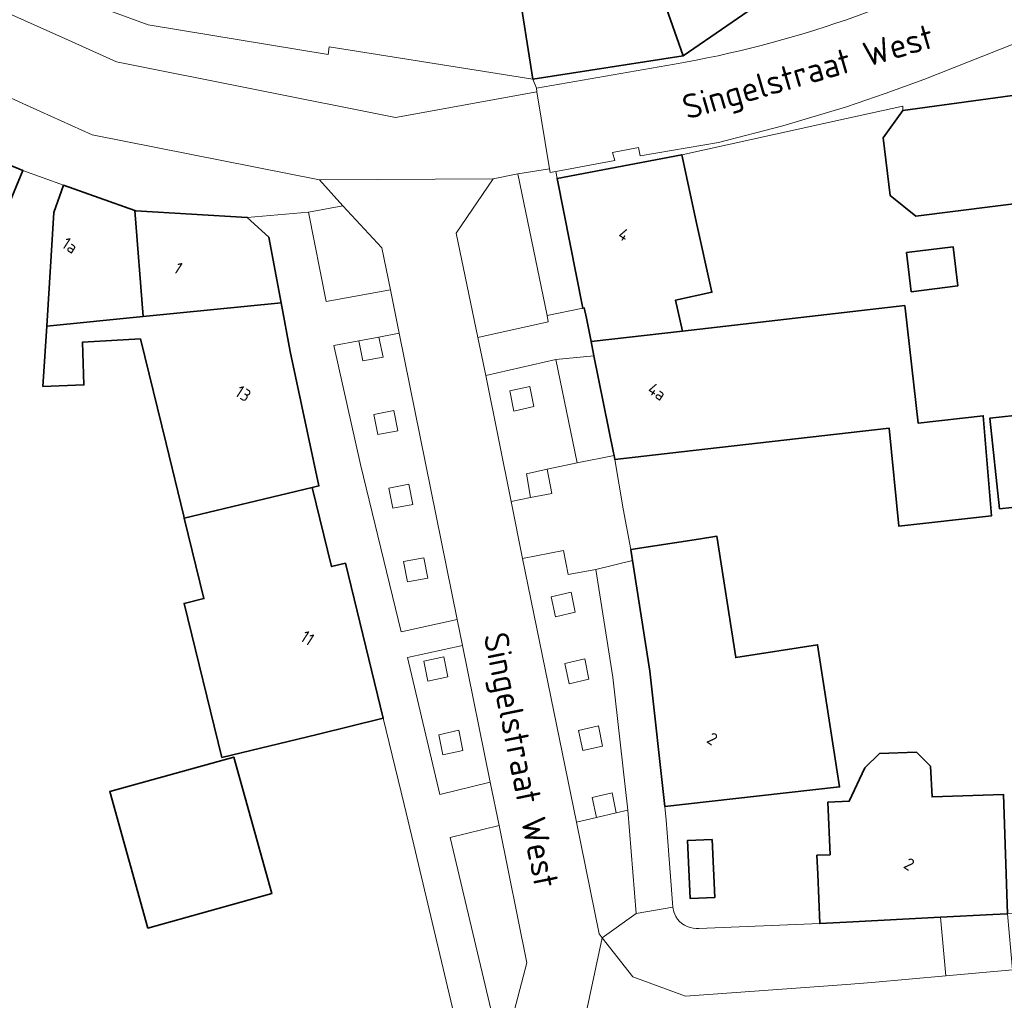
# Model space of a CAD drawing. Extents: x 184422 to 188298, y 343471 to 350189.
# Tile 412 of 513: x 186939 to 187012, y 349157 to 349228. Entities that reach past the tile are written whole.
import ezdxf
from ezdxf.enums import TextEntityAlignment as Align

# ---------------------------------------------------------------- set-up
doc = ezdxf.new("R2010")
doc.units = 0
for name, color, linetype, lineweight in [('B-WA-GR-BEPLANTING_CULTUUR_BODEMBEDEKKER-GV', 252, 'Continuous', 18), ('B-WA-GR-BEPLANTING_CULTUUR_HEESTERS-GV', 252, 'Continuous', 18), ('B-WA-OG-TERREIN_ERF-GV', 252, 'Continuous', 18), ('B-WA-OG-TOPOGRAFIE-T18', 252, 'Continuous', 18), ('B-WA-VH-VERHARDING_OPEN-GV', 252, 'Continuous', 18), ('B-WA-VH-VERHARDING_SIERBESTRATING-GV', 252, 'Continuous', 18), ('B-WA-VH-VERHARDING_STRAATBAKSTEEN-GV', 252, 'Continuous', 18), ('B-WE-OG-BEBOUWING-GV', 250, 'Continuous', 35), ('B-WE-OG-BEBOUWING-T18', 10, 'Continuous', 18)]:
    doc.layers.add(name, color=color, linetype=linetype, lineweight=lineweight)
doc.styles.add('NLCS-ISO-M1000-T18', font='NLCS-ISO.ttf', dxfattribs={"height": 1.8})
doc.styles.add('NLCS-ISO-M500-T18', font='NLCS-ISO.ttf', dxfattribs={"height": 0.9})

msp = doc.modelspace()

# ---------------------------------------------------------------- linework, layer by layer
at = {"layer": 'B-WA-GR-BEPLANTING_CULTUUR_BODEMBEDEKKER-GV', "flags": 128}
msp.add_lwpolyline([(186980.232, 349169.56), (186981.894, 349161.38), (186982.117, 349161.089), (186984.598, 349162.882), (186983.989, 349170.433), (186983.155, 349170.239), (186981.694, 349169.9)], close=True, dxfattribs=at)
msp.add_lwpolyline([(186980.232, 349169.56), (186981.894, 349161.38), (186982.117, 349161.089), (186984.598, 349162.882), (186983.989, 349170.433), (186983.155, 349170.239), (186981.694, 349169.9)], close=True, dxfattribs=at)
msp.add_lwpolyline([(186980.232, 349169.56), (186981.894, 349161.38), (186982.117, 349161.089), (186984.598, 349162.882), (186983.989, 349170.433), (186983.155, 349170.239), (186981.694, 349169.9)], close=True, dxfattribs=at)
at = {"layer": 'B-WA-GR-BEPLANTING_CULTUUR_HEESTERS-GV', "flags": 128}
for points in [[(186974.137, 349216.667), (186971.433, 349212.697), (186973.009, 349205.043), (186978.172, 349206.202), (186978.08, 349206.651), (186975.946, 349217.031)], [(186974.137, 349216.667), (186971.433, 349212.697), (186973.009, 349205.043), (186978.172, 349206.202), (186978.08, 349206.651), (186975.946, 349217.031)], [(186974.137, 349216.667), (186971.433, 349212.697), (186973.009, 349205.043), (186978.172, 349206.202), (186978.08, 349206.651), (186975.946, 349217.031)], [(186966.62, 349208.541), (186965.984, 349211.609), (186963.116, 349214.692), (186960.619, 349214.216), (186961.909, 349207.696)], [(186966.62, 349208.541), (186965.984, 349211.609), (186963.116, 349214.692), (186960.619, 349214.216), (186961.909, 349207.696)], [(186966.62, 349208.541), (186965.984, 349211.609), (186963.116, 349214.692), (186960.619, 349214.216), (186961.909, 349207.696)], [(186965.756, 349205.082), (186964.302, 349204.813), (186964.596, 349203.342), (186966.072, 349203.615)], [(186965.756, 349205.082), (186964.302, 349204.813), (186964.596, 349203.342), (186966.072, 349203.615)], [(186965.756, 349205.082), (186964.302, 349204.813), (186964.596, 349203.342), (186966.072, 349203.615)], [(186975.348, 349201.136), (186975.646, 349199.666), (186977.108, 349200.001), (186976.811, 349201.472)], [(186975.348, 349201.136), (186975.646, 349199.666), (186977.108, 349200.001), (186976.811, 349201.472)], [(186975.348, 349201.136), (186975.646, 349199.666), (186977.108, 349200.001), (186976.811, 349201.472)], [(186965.39, 349199.421), (186965.688, 349197.95), (186967.163, 349198.223), (186966.865, 349199.694)], [(186965.39, 349199.421), (186965.688, 349197.95), (186967.163, 349198.223), (186966.865, 349199.694)], [(186965.39, 349199.421), (186965.688, 349197.95), (186967.163, 349198.223), (186966.865, 349199.694)], [(186976.881, 349193.324), (186978.43, 349193.627), (186978.102, 349195.411), (186976.575, 349195.073)], [(186976.881, 349193.324), (186978.43, 349193.627), (186978.102, 349195.411), (186976.575, 349195.073)], [(186976.881, 349193.324), (186978.43, 349193.627), (186978.102, 349195.411), (186976.575, 349195.073)], [(186966.482, 349194.029), (186966.779, 349192.559), (186968.255, 349192.832), (186967.957, 349194.302)], [(186966.482, 349194.029), (186966.779, 349192.559), (186968.255, 349192.832), (186967.957, 349194.302)], [(186966.482, 349194.029), (186966.779, 349192.559), (186968.255, 349192.832), (186967.957, 349194.302)], [(186967.573, 349188.638), (186967.871, 349187.167), (186969.346, 349187.44), (186969.049, 349188.911)], [(186967.573, 349188.638), (186967.871, 349187.167), (186969.346, 349187.44), (186969.049, 349188.911)], [(186967.573, 349188.638), (186967.871, 349187.167), (186969.346, 349187.44), (186969.049, 349188.911)], [(186978.388, 349186.072), (186978.689, 349184.602), (186980.15, 349184.941), (186979.85, 349186.411)], [(186978.388, 349186.072), (186978.689, 349184.602), (186980.15, 349184.941), (186979.85, 349186.411)], [(186978.388, 349186.072), (186978.689, 349184.602), (186980.15, 349184.941), (186979.85, 349186.411)], [(186969.047, 349181.356), (186969.348, 349179.886), (186970.813, 349180.207), (186970.513, 349181.677)], [(186969.047, 349181.356), (186969.348, 349179.886), (186970.813, 349180.207), (186970.513, 349181.677)], [(186969.047, 349181.356), (186969.348, 349179.886), (186970.813, 349180.207), (186970.513, 349181.677)], [(186979.39, 349181.171), (186979.69, 349179.701), (186981.152, 349180.041), (186980.851, 349181.511)], [(186979.39, 349181.171), (186979.69, 349179.701), (186981.152, 349180.041), (186980.851, 349181.511)], [(186979.39, 349181.171), (186979.69, 349179.701), (186981.152, 349180.041), (186980.851, 349181.511)], [(186970.15, 349175.967), (186970.45, 349174.497), (186971.916, 349174.818), (186971.615, 349176.288)], [(186970.15, 349175.967), (186970.45, 349174.497), (186971.916, 349174.818), (186971.615, 349176.288)], [(186970.15, 349175.967), (186970.45, 349174.497), (186971.916, 349174.818), (186971.615, 349176.288)], [(186980.391, 349176.271), (186980.692, 349174.8), (186982.154, 349175.14), (186981.853, 349176.61)], [(186980.391, 349176.271), (186980.692, 349174.8), (186982.154, 349175.14), (186981.853, 349176.61)], [(186980.391, 349176.271), (186980.692, 349174.8), (186982.154, 349175.14), (186981.853, 349176.61)], [(186983.155, 349170.239), (186982.855, 349171.71), (186981.393, 349171.37), (186981.694, 349169.9)], [(186983.155, 349170.239), (186982.855, 349171.71), (186981.393, 349171.37), (186981.694, 349169.9)], [(186983.155, 349170.239), (186982.855, 349171.71), (186981.393, 349171.37), (186981.694, 349169.9)], [(186975.168, 349153.762), (186976.608, 349159.266), (186974.571, 349169.31), (186970.993, 349168.43), (186974.426, 349153.907)], [(186975.168, 349153.762), (186976.608, 349159.266), (186974.571, 349169.31), (186970.993, 349168.43), (186974.426, 349153.907)], [(186975.168, 349153.762), (186976.608, 349159.266), (186974.571, 349169.31), (186970.993, 349168.43), (186974.426, 349153.907)]]:
    msp.add_lwpolyline(points, close=True, dxfattribs=at)
at = {"layer": 'B-WA-OG-TERREIN_ERF-GV', "flags": 128}
for points in [[(186946.071, 349228.977), (186948.876, 349227.933), (186962.051, 349225.781), (186962.12, 349226.343), (186977.044, 349223.975), (186975.942, 349230.966)], [(186946.071, 349228.977), (186948.876, 349227.933), (186962.051, 349225.781), (186962.12, 349226.343), (186977.044, 349223.975), (186975.942, 349230.966)], [(186946.071, 349228.977), (186948.876, 349227.933), (186962.051, 349225.781), (186962.12, 349226.343), (186977.044, 349223.975), (186975.942, 349230.966)], [(187004.145, 349221.681), (187004.138, 349221.986), (187000, 349221.077), (186987.942, 349218.43), (186989.014, 349213.546), (186990.151, 349208.368), (186987.499, 349207.784), (186987.997, 349205.517), (187004.28, 349207.386), (187004.303, 349207.187), (187005.269, 349198.775), (187010.026, 349199.321), (187010.643, 349191.997), (187003.834, 349191.247), (187003.131, 349198.413), (186988.772, 349196.765), (186983.04, 349196.108), (186983.659, 349192.516), (186984.226, 349189.525), (186989.166, 349190.294), (186990.514, 349190.504), (186991.897, 349181.62), (186997.889, 349182.553), (186999.51, 349172.139), (186991.68, 349171.271), (186986.71, 349170.72), (186986.804, 349169.705), (186986.88, 349168.788), (186987.289, 349163.349), (186987.365, 349162.991), (186987.515, 349162.657)], [(187004.145, 349221.681), (187004.138, 349221.986), (187000, 349221.077), (186987.942, 349218.43), (186989.014, 349213.546), (186990.151, 349208.368), (186987.499, 349207.784), (186987.997, 349205.517), (187004.28, 349207.386), (187004.303, 349207.187), (187005.269, 349198.775), (187010.026, 349199.321), (187010.643, 349191.997), (187003.834, 349191.247), (187003.131, 349198.413), (186988.772, 349196.765), (186983.04, 349196.108), (186983.659, 349192.516), (186984.226, 349189.525), (186989.166, 349190.294), (186990.514, 349190.504), (186991.897, 349181.62), (186997.889, 349182.553), (186999.51, 349172.139), (186991.68, 349171.271), (186986.71, 349170.72), (186986.804, 349169.705), (186986.88, 349168.788), (186987.289, 349163.349), (186987.365, 349162.991), (186987.515, 349162.657)], [(187004.145, 349221.681), (187004.138, 349221.986), (187000, 349221.077), (186987.942, 349218.43), (186989.014, 349213.546), (186990.151, 349208.368), (186987.499, 349207.784), (186987.997, 349205.517), (187004.28, 349207.386), (187004.303, 349207.187), (187005.269, 349198.775), (187010.026, 349199.321), (187010.643, 349191.997), (187003.834, 349191.247), (187003.131, 349198.413), (186988.772, 349196.765), (186983.04, 349196.108), (186983.659, 349192.516), (186984.226, 349189.525), (186989.166, 349190.294), (186990.514, 349190.504), (186991.897, 349181.62), (186997.889, 349182.553), (186999.51, 349172.139), (186991.68, 349171.271), (186986.71, 349170.72), (186986.804, 349169.705), (186986.88, 349168.788), (186987.289, 349163.349), (186987.365, 349162.991), (186987.515, 349162.657)], [(187061.783, 349198.676), (187049.287, 349198.358), (187049.156, 349198.355), (187041.276, 349198.158), (187039.878, 349198.122), (187039.862, 349198.755), (187037.255, 349198.689), (187037.055, 349206.547), (187038.914, 349206.594), (187038.769, 349210.082), (187036.256, 349210.06), (187032.194, 349209.374), (187033.11, 349202.707), (187023.435, 349201.486), (187022.771, 349205.884), (187017.587, 349205.23), (187016.961, 349210.191), (187018.528, 349210.389), (187016.715, 349215.405), (187005.091, 349213.933), (187003.218, 349215.451), (187002.686, 349219.659), (187004.145, 349221.681)], [(187061.783, 349198.676), (187049.287, 349198.358), (187049.156, 349198.355), (187041.276, 349198.158), (187039.878, 349198.122), (187039.862, 349198.755), (187037.255, 349198.689), (187037.055, 349206.547), (187038.914, 349206.594), (187038.769, 349210.082), (187036.256, 349210.06), (187032.194, 349209.374), (187033.11, 349202.707), (187023.435, 349201.486), (187022.771, 349205.884), (187017.587, 349205.23), (187016.961, 349210.191), (187018.528, 349210.389), (187016.715, 349215.405), (187005.091, 349213.933), (187003.218, 349215.451), (187002.686, 349219.659), (187004.145, 349221.681)], [(187061.783, 349198.676), (187049.287, 349198.358), (187049.156, 349198.355), (187041.276, 349198.158), (187039.878, 349198.122), (187039.862, 349198.755), (187037.255, 349198.689), (187037.055, 349206.547), (187038.914, 349206.594), (187038.769, 349210.082), (187036.256, 349210.06), (187032.194, 349209.374), (187033.11, 349202.707), (187023.435, 349201.486), (187022.771, 349205.884), (187017.587, 349205.23), (187016.961, 349210.191), (187018.528, 349210.389), (187016.715, 349215.405), (187005.091, 349213.933), (187003.218, 349215.451), (187002.686, 349219.659), (187004.145, 349221.681)], [(186971.821, 349153.177), (186968.319, 349167.905), (186967.61, 349170.855), (186966.091, 349177.178), (186961.234, 349175.992), (186954.257, 349174.288), (186951.5, 349185.576), (186952.953, 349185.931), (186951.515, 349191.819), (186951.477, 349191.974), (186950.177, 349197.293), (186948.306, 349204.952), (186944.048, 349204.703), (186944.166, 349201.581), (186941.159, 349201.467), (186941.438, 349205.871), (186941.967, 349214.214), (186942.666, 349216.198), (186939.678, 349217.284), (186937.769, 349212.663)], [(186971.821, 349153.177), (186968.319, 349167.905), (186967.61, 349170.855), (186966.091, 349177.178), (186961.234, 349175.992), (186954.257, 349174.288), (186951.5, 349185.576), (186952.953, 349185.931), (186951.515, 349191.819), (186951.477, 349191.974), (186950.177, 349197.293), (186948.306, 349204.952), (186944.048, 349204.703), (186944.166, 349201.581), (186941.159, 349201.467), (186941.438, 349205.871), (186941.967, 349214.214), (186942.666, 349216.198), (186939.678, 349217.284), (186937.769, 349212.663)], [(186971.821, 349153.177), (186968.319, 349167.905), (186967.61, 349170.855), (186966.091, 349177.178), (186961.234, 349175.992), (186954.257, 349174.288), (186951.5, 349185.576), (186952.953, 349185.931), (186951.515, 349191.819), (186951.477, 349191.974), (186950.177, 349197.293), (186948.306, 349204.952), (186944.048, 349204.703), (186944.166, 349201.581), (186941.159, 349201.467), (186941.438, 349205.871), (186941.967, 349214.214), (186942.666, 349216.198), (186939.678, 349217.284), (186937.769, 349212.663)], [(186989.006, 349161.78), (186989.188, 349161.786), (186998.051, 349162.143), (186997.906, 349165.759), (186997.85, 349167.139), (186998.811, 349167.178), (186998.656, 349171.034), (187000.213, 349171.097), (187001.347, 349173.553), (187002.42, 349174.581), (187005.127, 349174.697), (187006.156, 349173.655), (187006.284, 349171.415), (187011.501, 349171.594), (187011.795, 349162.84), (187057.127, 349164.611)], [(186989.006, 349161.78), (186989.188, 349161.786), (186998.051, 349162.143), (186997.906, 349165.759), (186997.85, 349167.139), (186998.811, 349167.178), (186998.656, 349171.034), (187000.213, 349171.097), (187001.347, 349173.553), (187002.42, 349174.581), (187005.127, 349174.697), (187006.156, 349173.655), (187006.284, 349171.415), (187011.501, 349171.594), (187011.795, 349162.84), (187057.127, 349164.611)], [(186989.006, 349161.78), (186989.188, 349161.786), (186998.051, 349162.143), (186997.906, 349165.759), (186997.85, 349167.139), (186998.811, 349167.178), (186998.656, 349171.034), (187000.213, 349171.097), (187001.347, 349173.553), (187002.42, 349174.581), (187005.127, 349174.697), (187006.156, 349173.655), (187006.284, 349171.415), (187011.501, 349171.594), (187011.795, 349162.84), (187057.127, 349164.611)]]:
    msp.add_lwpolyline(points, dxfattribs=at)
msp.add_lwpolyline([(186948.835, 349161.807), (186946.056, 349171.805), (186955.135, 349174.329), (186957.914, 349164.331)], close=True, dxfattribs=at)
msp.add_lwpolyline([(186948.835, 349161.807), (186946.056, 349171.805), (186955.135, 349174.329), (186957.914, 349164.331)], close=True, dxfattribs=at)
msp.add_lwpolyline([(186948.835, 349161.807), (186946.056, 349171.805), (186955.135, 349174.329), (186957.914, 349164.331)], close=True, dxfattribs=at)
at = {"layer": 'B-WA-OG-TERREIN_ERF-GV'}
msp.add_lwpolyline([(186987.515, 349162.657, 0.263534), (186989.006, 349161.78)], format="xyb", dxfattribs=at)
msp.add_lwpolyline([(186987.515, 349162.657, 0.263534), (186989.006, 349161.78)], format="xyb", dxfattribs=at)
msp.add_lwpolyline([(186987.515, 349162.657, 0.263534), (186989.006, 349161.78)], format="xyb", dxfattribs=at)
at = {"layer": 'B-WA-VH-VERHARDING_OPEN-GV', "flags": 128}
for points in [[(186976.284, 349188.877), (186980.232, 349169.56), (186981.694, 349169.9), (186981.393, 349171.37), (186982.855, 349171.71), (186983.155, 349170.239), (186983.989, 349170.433), (186982.887, 349180.176), (186981.653, 349188.064), (186979.618, 349187.705), (186979.294, 349189.451)], [(186976.284, 349188.877), (186980.232, 349169.56), (186981.694, 349169.9), (186981.393, 349171.37), (186982.855, 349171.71), (186983.155, 349170.239), (186983.989, 349170.433), (186982.887, 349180.176), (186981.653, 349188.064), (186979.618, 349187.705), (186979.294, 349189.451)], [(186976.284, 349188.877), (186980.232, 349169.56), (186981.694, 349169.9), (186981.393, 349171.37), (186982.855, 349171.71), (186983.155, 349170.239), (186983.989, 349170.433), (186982.887, 349180.176), (186981.653, 349188.064), (186979.618, 349187.705), (186979.294, 349189.451)], [(186978.388, 349186.072), (186979.85, 349186.411), (186980.15, 349184.941), (186978.689, 349184.602)], [(186978.388, 349186.072), (186979.85, 349186.411), (186980.15, 349184.941), (186978.689, 349184.602)], [(186978.388, 349186.072), (186979.85, 349186.411), (186980.15, 349184.941), (186978.689, 349184.602)], [(186973.921, 349172.499), (186971.878, 349182.488), (186967.865, 349181.609), (186970.228, 349171.596)], [(186973.921, 349172.499), (186971.878, 349182.488), (186967.865, 349181.609), (186970.228, 349171.596)], [(186973.921, 349172.499), (186971.878, 349182.488), (186967.865, 349181.609), (186970.228, 349171.596)], [(186969.047, 349181.356), (186970.513, 349181.677), (186970.813, 349180.207), (186969.348, 349179.886)], [(186969.047, 349181.356), (186970.513, 349181.677), (186970.813, 349180.207), (186969.348, 349179.886)], [(186969.047, 349181.356), (186970.513, 349181.677), (186970.813, 349180.207), (186969.348, 349179.886)], [(186979.39, 349181.171), (186980.851, 349181.511), (186981.152, 349180.041), (186979.69, 349179.701)], [(186979.39, 349181.171), (186980.851, 349181.511), (186981.152, 349180.041), (186979.69, 349179.701)], [(186979.39, 349181.171), (186980.851, 349181.511), (186981.152, 349180.041), (186979.69, 349179.701)], [(186970.15, 349175.967), (186971.615, 349176.288), (186971.916, 349174.818), (186970.45, 349174.497)], [(186970.15, 349175.967), (186971.615, 349176.288), (186971.916, 349174.818), (186970.45, 349174.497)], [(186970.15, 349175.967), (186971.615, 349176.288), (186971.916, 349174.818), (186970.45, 349174.497)], [(186980.391, 349176.271), (186981.853, 349176.61), (186982.154, 349175.14), (186980.692, 349174.8)], [(186980.391, 349176.271), (186981.853, 349176.61), (186982.154, 349175.14), (186980.692, 349174.8)], [(186980.391, 349176.271), (186981.853, 349176.61), (186982.154, 349175.14), (186980.692, 349174.8)]]:
    msp.add_lwpolyline(points, close=True, dxfattribs=at)
at = {"layer": 'B-WA-VH-VERHARDING_SIERBESTRATING-GV', "flags": 128}
for points in [[(187018.451, 349237.781), (187009.108, 349242.278), (187007.071, 349238.782), (187000, 349233.907), (186997.655, 349232.29), (186988.041, 349225.661), (186977.044, 349223.975), (186977.306, 349223.309)], [(187018.451, 349237.781), (187009.108, 349242.278), (187007.071, 349238.782), (187000, 349233.907), (186997.655, 349232.29), (186988.041, 349225.661), (186977.044, 349223.975), (186977.306, 349223.309)], [(187018.451, 349237.781), (187009.108, 349242.278), (187007.071, 349238.782), (187000, 349233.907), (186997.655, 349232.29), (186988.041, 349225.661), (186977.044, 349223.975), (186977.306, 349223.309)], [(186987.412, 349225.057), (186977.306, 349223.309), (186977.333, 349223.036), (186978.257, 349217.39), (186978.312, 349217.137), (186978.72, 349217.212), (186983.041, 349218.008), (186982.877, 349218.591), (186984.774, 349218.966), (186984.906, 349218.348), (186990.645, 349219.318), (186995.348, 349220.541), (187000, 349221.946), (187002.852, 349222.905), (187005.681, 349223.935), (187012.216, 349226.535), (187025.273, 349236.982), (187019.827, 349239.756)], [(186987.412, 349225.057), (186977.306, 349223.309), (186977.333, 349223.036), (186978.257, 349217.39), (186978.312, 349217.137), (186978.72, 349217.212), (186983.041, 349218.008), (186982.877, 349218.591), (186984.774, 349218.966), (186984.906, 349218.348), (186990.645, 349219.318), (186995.348, 349220.541), (187000, 349221.946), (187002.852, 349222.905), (187005.681, 349223.935), (187012.216, 349226.535), (187025.273, 349236.982), (187019.827, 349239.756)], [(186987.412, 349225.057), (186977.306, 349223.309), (186977.333, 349223.036), (186978.257, 349217.39), (186978.312, 349217.137), (186978.72, 349217.212), (186983.041, 349218.008), (186982.877, 349218.591), (186984.774, 349218.966), (186984.906, 349218.348), (186990.645, 349219.318), (186995.348, 349220.541), (187000, 349221.946), (187002.852, 349222.905), (187005.681, 349223.935), (187012.216, 349226.535), (187025.273, 349236.982), (187019.827, 349239.756)], [(187011.344, 349232.808), (187002.819, 349229.354), (187001.414, 349228.824), (187000, 349228.319)], [(187000, 349228.319), (187001.414, 349228.824), (187002.819, 349229.354), (187011.344, 349232.808)], [(187011.344, 349232.808), (187002.819, 349229.354), (187001.414, 349228.824), (187000, 349228.319)], [(187000, 349228.319), (187001.414, 349228.824), (187002.819, 349229.354), (187011.344, 349232.808)], [(187011.344, 349232.808), (187002.819, 349229.354), (187001.414, 349228.824), (187000, 349228.319)], [(187000, 349228.319), (187001.414, 349228.824), (187002.819, 349229.354), (187011.344, 349232.808)], [(186977.306, 349223.309), (186987.412, 349225.057)], [(186977.306, 349223.309), (186987.412, 349225.057)], [(186977.306, 349223.309), (186987.412, 349225.057)], [(186974.426, 349153.907), (186970.993, 349168.43), (186974.571, 349169.31), (186973.921, 349172.499), (186970.228, 349171.596), (186967.865, 349181.609), (186971.878, 349182.488), (186971.493, 349184.398), (186967.393, 349183.499), (186964.419, 349195.749), (186962.472, 349204.474), (186964.302, 349204.813), (186965.756, 349205.082), (186967.249, 349205.358), (186966.62, 349208.541), (186961.909, 349207.696), (186960.619, 349214.216), (186956.128, 349213.841), (186957.712, 349212.393), (186958.6, 349207.599), (186959.263, 349204.016), (186961.376, 349194.183), (186960.884, 349194.077), (186962.3, 349188.277), (186963.32, 349188.526), (186966.091, 349177.178), (186967.61, 349170.855), (186968.319, 349167.905), (186971.821, 349153.177)], [(186974.426, 349153.907), (186970.993, 349168.43), (186974.571, 349169.31), (186973.921, 349172.499), (186970.228, 349171.596), (186967.865, 349181.609), (186971.878, 349182.488), (186971.493, 349184.398), (186967.393, 349183.499), (186964.419, 349195.749), (186962.472, 349204.474), (186964.302, 349204.813), (186965.756, 349205.082), (186967.249, 349205.358), (186966.62, 349208.541), (186961.909, 349207.696), (186960.619, 349214.216), (186956.128, 349213.841), (186957.712, 349212.393), (186958.6, 349207.599), (186959.263, 349204.016), (186961.376, 349194.183), (186960.884, 349194.077), (186962.3, 349188.277), (186963.32, 349188.526), (186966.091, 349177.178), (186967.61, 349170.855), (186968.319, 349167.905), (186971.821, 349153.177)], [(186974.426, 349153.907), (186970.993, 349168.43), (186974.571, 349169.31), (186973.921, 349172.499), (186970.228, 349171.596), (186967.865, 349181.609), (186971.878, 349182.488), (186971.493, 349184.398), (186967.393, 349183.499), (186964.419, 349195.749), (186962.472, 349204.474), (186964.302, 349204.813), (186965.756, 349205.082), (186967.249, 349205.358), (186966.62, 349208.541), (186961.909, 349207.696), (186960.619, 349214.216), (186956.128, 349213.841), (186957.712, 349212.393), (186958.6, 349207.599), (186959.263, 349204.016), (186961.376, 349194.183), (186960.884, 349194.077), (186962.3, 349188.277), (186963.32, 349188.526), (186966.091, 349177.178), (186967.61, 349170.855), (186968.319, 349167.905), (186971.821, 349153.177)]]:
    msp.add_lwpolyline(points, dxfattribs=at)
at = {"layer": 'B-WA-VH-VERHARDING_SIERBESTRATING-GV'}
for points in [[(187000, 349228.319, -0.039878), (186987.412, 349225.057)], [(186987.412, 349225.057, 0.039878), (187000, 349228.319)], [(187000, 349228.319, -0.039878), (186987.412, 349225.057)], [(186987.412, 349225.057, 0.039878), (187000, 349228.319)], [(187000, 349228.319, -0.039878), (186987.412, 349225.057)], [(186987.412, 349225.057, 0.039878), (187000, 349228.319)]]:
    msp.add_lwpolyline(points, format="xyb", dxfattribs=at)
at = {"layer": 'B-WA-VH-VERHARDING_SIERBESTRATING-GV', "flags": 128}
for points in [[(186987.942, 349218.43), (187000, 349221.077), (187004.138, 349221.986), (187004.145, 349221.681), (187016.088, 349223.309), (187012.216, 349226.535), (187005.681, 349223.935), (187002.852, 349222.905), (187000, 349221.946), (186995.348, 349220.541), (186990.645, 349219.318), (186984.906, 349218.348), (186984.774, 349218.966), (186982.877, 349218.591), (186983.041, 349218.008), (186978.72, 349217.212), (186978.815, 349216.694)], [(186987.942, 349218.43), (187000, 349221.077), (187004.138, 349221.986), (187004.145, 349221.681), (187016.088, 349223.309), (187012.216, 349226.535), (187005.681, 349223.935), (187002.852, 349222.905), (187000, 349221.946), (186995.348, 349220.541), (186990.645, 349219.318), (186984.906, 349218.348), (186984.774, 349218.966), (186982.877, 349218.591), (186983.041, 349218.008), (186978.72, 349217.212), (186978.815, 349216.694)], [(186987.942, 349218.43), (187000, 349221.077), (187004.138, 349221.986), (187004.145, 349221.681), (187016.088, 349223.309), (187012.216, 349226.535), (187005.681, 349223.935), (187002.852, 349222.905), (187000, 349221.946), (186995.348, 349220.541), (186990.645, 349219.318), (186984.906, 349218.348), (186984.774, 349218.966), (186982.877, 349218.591), (186983.041, 349218.008), (186978.72, 349217.212), (186978.815, 349216.694)], [(186973.009, 349205.043), (186973.588, 349202.272), (186978.73, 349203.451), (186981.517, 349203.703), (186981.305, 349204.749), (186980.959, 349206.46), (186980.805, 349207.219), (186980.696, 349207.189), (186978.08, 349206.651), (186978.172, 349206.202)], [(186973.009, 349205.043), (186973.588, 349202.272), (186978.73, 349203.451), (186981.517, 349203.703), (186981.305, 349204.749), (186980.959, 349206.46), (186980.805, 349207.219), (186980.696, 349207.189), (186978.08, 349206.651), (186978.172, 349206.202)], [(186973.009, 349205.043), (186973.588, 349202.272), (186978.73, 349203.451), (186981.517, 349203.703), (186981.305, 349204.749), (186980.959, 349206.46), (186980.805, 349207.219), (186980.696, 349207.189), (186978.08, 349206.651), (186978.172, 349206.202)], [(186971.493, 349184.398), (186967.249, 349205.358), (186965.756, 349205.082), (186966.072, 349203.615), (186964.596, 349203.342), (186964.302, 349204.813), (186962.472, 349204.474), (186964.419, 349195.749), (186967.393, 349183.499)], [(186971.493, 349184.398), (186967.249, 349205.358), (186965.756, 349205.082), (186966.072, 349203.615), (186964.596, 349203.342), (186964.302, 349204.813), (186962.472, 349204.474), (186964.419, 349195.749), (186967.393, 349183.499)], [(186971.493, 349184.398), (186967.249, 349205.358), (186965.756, 349205.082), (186966.072, 349203.615), (186964.596, 349203.342), (186964.302, 349204.813), (186962.472, 349204.474), (186964.419, 349195.749), (186967.393, 349183.499)], [(186973.588, 349202.272), (186975.455, 349193.045), (186976.881, 349193.324), (186976.575, 349195.073), (186978.102, 349195.411), (186980.298, 349195.877), (186978.73, 349203.451)], [(186973.588, 349202.272), (186975.455, 349193.045), (186976.881, 349193.324), (186976.575, 349195.073), (186978.102, 349195.411), (186980.298, 349195.877), (186978.73, 349203.451)], [(186973.588, 349202.272), (186975.455, 349193.045), (186976.881, 349193.324), (186976.575, 349195.073), (186978.102, 349195.411), (186980.298, 349195.877), (186978.73, 349203.451)], [(186975.348, 349201.136), (186976.811, 349201.472), (186977.108, 349200.001), (186975.646, 349199.666)], [(186975.348, 349201.136), (186976.811, 349201.472), (186977.108, 349200.001), (186975.646, 349199.666)], [(186975.348, 349201.136), (186976.811, 349201.472), (186977.108, 349200.001), (186975.646, 349199.666)], [(186965.39, 349199.421), (186966.865, 349199.694), (186967.163, 349198.223), (186965.688, 349197.95)], [(186965.39, 349199.421), (186966.865, 349199.694), (186967.163, 349198.223), (186965.688, 349197.95)], [(186965.39, 349199.421), (186966.865, 349199.694), (186967.163, 349198.223), (186965.688, 349197.95)], [(186984.226, 349189.525), (186983.659, 349192.516), (186983.04, 349196.108), (186982.988, 349196.409), (186980.298, 349195.877), (186978.102, 349195.411), (186978.43, 349193.627), (186976.881, 349193.324), (186975.455, 349193.045), (186976.284, 349188.877), (186979.294, 349189.451), (186979.618, 349187.705), (186981.653, 349188.064), (186984.35, 349188.729)], [(186984.226, 349189.525), (186983.659, 349192.516), (186983.04, 349196.108), (186982.988, 349196.409), (186980.298, 349195.877), (186978.102, 349195.411), (186978.43, 349193.627), (186976.881, 349193.324), (186975.455, 349193.045), (186976.284, 349188.877), (186979.294, 349189.451), (186979.618, 349187.705), (186981.653, 349188.064), (186984.35, 349188.729)], [(186984.226, 349189.525), (186983.659, 349192.516), (186983.04, 349196.108), (186982.988, 349196.409), (186980.298, 349195.877), (186978.102, 349195.411), (186978.43, 349193.627), (186976.881, 349193.324), (186975.455, 349193.045), (186976.284, 349188.877), (186979.294, 349189.451), (186979.618, 349187.705), (186981.653, 349188.064), (186984.35, 349188.729)], [(186966.482, 349194.029), (186967.957, 349194.302), (186968.255, 349192.832), (186966.779, 349192.559)], [(186966.482, 349194.029), (186967.957, 349194.302), (186968.255, 349192.832), (186966.779, 349192.559)], [(186966.482, 349194.029), (186967.957, 349194.302), (186968.255, 349192.832), (186966.779, 349192.559)], [(186967.573, 349188.638), (186969.049, 349188.911), (186969.346, 349187.44), (186967.871, 349187.167)], [(186967.573, 349188.638), (186969.049, 349188.911), (186969.346, 349187.44), (186967.871, 349187.167)], [(186967.573, 349188.638), (186969.049, 349188.911), (186969.346, 349187.44), (186967.871, 349187.167)], [(187011.795, 349162.84), (187010.719, 349162.798), (187006.892, 349162.6), (187007.279, 349158.306), (187012.163, 349158.745)], [(187011.795, 349162.84), (187010.719, 349162.798), (187006.892, 349162.6), (187007.279, 349158.306), (187012.163, 349158.745)], [(187011.795, 349162.84), (187010.719, 349162.798), (187006.892, 349162.6), (187007.279, 349158.306), (187012.163, 349158.745)]]:
    msp.add_lwpolyline(points, close=True, dxfattribs=at)
at = {"layer": 'B-WA-VH-VERHARDING_STRAATBAKSTEEN-GV', "flags": 128}
for points in [[(186977.306, 349223.309), (186977.044, 349223.975), (186962.12, 349226.343), (186962.051, 349225.781), (186948.876, 349227.933), (186946.071, 349228.977), (186944.241, 349229.658), (186944.08, 349229.718), (186931.835, 349234.446), (186930.873, 349232.27), (186935.862, 349230.047), (186942.817, 349226.913), (186946.548, 349225.227), (186966.994, 349221.16), (186977.333, 349223.036)], [(186977.306, 349223.309), (186977.044, 349223.975), (186962.12, 349226.343), (186962.051, 349225.781), (186948.876, 349227.933), (186946.071, 349228.977), (186944.241, 349229.658), (186944.08, 349229.718), (186931.835, 349234.446), (186930.873, 349232.27), (186935.862, 349230.047), (186942.817, 349226.913), (186946.548, 349225.227), (186966.994, 349221.16), (186977.333, 349223.036)], [(186977.306, 349223.309), (186977.044, 349223.975), (186962.12, 349226.343), (186962.051, 349225.781), (186948.876, 349227.933), (186946.071, 349228.977), (186944.241, 349229.658), (186944.08, 349229.718), (186931.835, 349234.446), (186930.873, 349232.27), (186935.862, 349230.047), (186942.817, 349226.913), (186946.548, 349225.227), (186966.994, 349221.16), (186977.333, 349223.036)], [(186975.946, 349217.031), (186978.257, 349217.39), (186977.333, 349223.036), (186966.994, 349221.16), (186946.548, 349225.227), (186942.817, 349226.913), (186935.862, 349230.047), (186930.873, 349232.27), (186928.629, 349227.17), (186933.292, 349225.09), (186940.233, 349221.933), (186944.774, 349219.88), (186961.412, 349216.585), (186974.137, 349216.667)], [(186975.946, 349217.031), (186978.257, 349217.39), (186977.333, 349223.036), (186966.994, 349221.16), (186946.548, 349225.227), (186942.817, 349226.913), (186935.862, 349230.047), (186930.873, 349232.27), (186928.629, 349227.17), (186933.292, 349225.09), (186940.233, 349221.933), (186944.774, 349219.88), (186961.412, 349216.585), (186974.137, 349216.667)], [(186975.946, 349217.031), (186978.257, 349217.39), (186977.333, 349223.036), (186966.994, 349221.16), (186946.548, 349225.227), (186942.817, 349226.913), (186935.862, 349230.047), (186930.873, 349232.27), (186928.629, 349227.17), (186933.292, 349225.09), (186940.233, 349221.933), (186944.774, 349219.88), (186961.412, 349216.585), (186974.137, 349216.667)], [(186928.894, 349224.469), (186927.938, 349222.133), (186939.678, 349217.284), (186942.666, 349216.198), (186947.902, 349214.354), (186947.964, 349214.332), (186956.128, 349213.841), (186960.619, 349214.216), (186963.116, 349214.692), (186961.412, 349216.585), (186944.774, 349219.88), (186940.233, 349221.933), (186933.292, 349225.09), (186928.629, 349227.17), (186927.888, 349225.389), (186929.03, 349224.816)], [(186928.894, 349224.469), (186927.938, 349222.133), (186939.678, 349217.284), (186942.666, 349216.198), (186947.902, 349214.354), (186947.964, 349214.332), (186956.128, 349213.841), (186960.619, 349214.216), (186963.116, 349214.692), (186961.412, 349216.585), (186944.774, 349219.88), (186940.233, 349221.933), (186933.292, 349225.09), (186928.629, 349227.17), (186927.888, 349225.389), (186929.03, 349224.816)], [(186928.894, 349224.469), (186927.938, 349222.133), (186939.678, 349217.284), (186942.666, 349216.198), (186947.902, 349214.354), (186947.964, 349214.332), (186956.128, 349213.841), (186960.619, 349214.216), (186963.116, 349214.692), (186961.412, 349216.585), (186944.774, 349219.88), (186940.233, 349221.933), (186933.292, 349225.09), (186928.629, 349227.17), (186927.888, 349225.389), (186929.03, 349224.816)], [(186978.257, 349217.39), (186975.946, 349217.031), (186978.08, 349206.651), (186980.696, 349207.189), (186978.815, 349216.694), (186978.72, 349217.212), (186978.312, 349217.137)], [(186978.257, 349217.39), (186975.946, 349217.031), (186978.08, 349206.651), (186980.696, 349207.189), (186978.815, 349216.694), (186978.72, 349217.212), (186978.312, 349217.137)], [(186978.257, 349217.39), (186975.946, 349217.031), (186978.08, 349206.651), (186980.696, 349207.189), (186978.815, 349216.694), (186978.72, 349217.212), (186978.312, 349217.137)], [(186978.73, 349203.451), (186980.298, 349195.877), (186982.988, 349196.409), (186982.953, 349196.613), (186981.517, 349203.703)], [(186978.73, 349203.451), (186980.298, 349195.877), (186982.988, 349196.409), (186982.953, 349196.613), (186981.517, 349203.703)], [(186978.73, 349203.451), (186980.298, 349195.877), (186982.988, 349196.409), (186982.953, 349196.613), (186981.517, 349203.703)], [(186987.289, 349163.349), (186986.88, 349168.788), (186986.804, 349169.705), (186986.71, 349170.72), (186985.611, 349180.63), (186984.35, 349188.729), (186981.653, 349188.064), (186982.887, 349180.176), (186983.989, 349170.433), (186984.598, 349162.882)], [(186987.289, 349163.349), (186986.88, 349168.788), (186986.804, 349169.705), (186986.71, 349170.72), (186985.611, 349180.63), (186984.35, 349188.729), (186981.653, 349188.064), (186982.887, 349180.176), (186983.989, 349170.433), (186984.598, 349162.882)], [(186987.289, 349163.349), (186986.88, 349168.788), (186986.804, 349169.705), (186986.71, 349170.72), (186985.611, 349180.63), (186984.35, 349188.729), (186981.653, 349188.064), (186982.887, 349180.176), (186983.989, 349170.433), (186984.598, 349162.882)]]:
    msp.add_lwpolyline(points, close=True, dxfattribs=at)
for points in [[(186979.881, 349150.569), (186982.117, 349161.089), (186981.894, 349161.38), (186980.232, 349169.56), (186976.284, 349188.877), (186975.455, 349193.045), (186973.588, 349202.272), (186973.009, 349205.043), (186971.433, 349212.697), (186974.137, 349216.667), (186961.412, 349216.585), (186963.116, 349214.692), (186965.984, 349211.609), (186966.62, 349208.541), (186967.249, 349205.358), (186971.493, 349184.398), (186971.878, 349182.488), (186973.921, 349172.499), (186974.571, 349169.31), (186976.608, 349159.266), (186975.168, 349153.762)], [(186979.881, 349150.569), (186982.117, 349161.089), (186981.894, 349161.38), (186980.232, 349169.56), (186976.284, 349188.877), (186975.455, 349193.045), (186973.588, 349202.272), (186973.009, 349205.043), (186971.433, 349212.697), (186974.137, 349216.667), (186961.412, 349216.585), (186963.116, 349214.692), (186965.984, 349211.609), (186966.62, 349208.541), (186967.249, 349205.358), (186971.493, 349184.398), (186971.878, 349182.488), (186973.921, 349172.499), (186974.571, 349169.31), (186976.608, 349159.266), (186975.168, 349153.762)], [(186979.881, 349150.569), (186982.117, 349161.089), (186981.894, 349161.38), (186980.232, 349169.56), (186976.284, 349188.877), (186975.455, 349193.045), (186973.588, 349202.272), (186973.009, 349205.043), (186971.433, 349212.697), (186974.137, 349216.667), (186961.412, 349216.585), (186963.116, 349214.692), (186965.984, 349211.609), (186966.62, 349208.541), (186967.249, 349205.358), (186971.493, 349184.398), (186971.878, 349182.488), (186973.921, 349172.499), (186974.571, 349169.31), (186976.608, 349159.266), (186975.168, 349153.762)], [(186987.515, 349162.657), (186987.365, 349162.991), (186987.289, 349163.349), (186984.598, 349162.882), (186982.117, 349161.089), (186984.363, 349158.248), (186988.226, 349156.818), (187000, 349157.682), (187001.877, 349157.82), (187007.279, 349158.306), (187006.892, 349162.6), (187000, 349162.244), (186998.051, 349162.143)], [(186987.515, 349162.657), (186987.365, 349162.991), (186987.289, 349163.349), (186984.598, 349162.882), (186982.117, 349161.089), (186984.363, 349158.248), (186988.226, 349156.818), (187000, 349157.682), (187001.877, 349157.82), (187007.279, 349158.306), (187006.892, 349162.6), (187000, 349162.244), (186998.051, 349162.143)], [(186987.515, 349162.657), (186987.365, 349162.991), (186987.289, 349163.349), (186984.598, 349162.882), (186982.117, 349161.089), (186984.363, 349158.248), (186988.226, 349156.818), (187000, 349157.682), (187001.877, 349157.82), (187007.279, 349158.306), (187006.892, 349162.6), (187000, 349162.244), (186998.051, 349162.143)], [(186998.051, 349162.143), (186989.188, 349161.786), (186989.006, 349161.78)], [(186998.051, 349162.143), (186989.188, 349161.786), (186989.006, 349161.78)], [(186998.051, 349162.143), (186989.188, 349161.786), (186989.006, 349161.78)], [(187056.241, 349160.767), (187052.24, 349160.689), (187050.396, 349160.654), (187046.397, 349160.576), (187044.897, 349160.547), (187040.898, 349160.47), (187039.398, 349160.441), (187035.399, 349160.364), (187033.899, 349160.335), (187029.9, 349160.257), (187028.738, 349160.235), (187028.4, 349160.205), (187012.163, 349158.745), (187007.279, 349158.306), (187001.877, 349157.82), (187000, 349157.682), (186988.226, 349156.818), (186984.363, 349158.248), (186982.117, 349161.089), (186979.881, 349150.569)], [(187056.241, 349160.767), (187052.24, 349160.689), (187050.396, 349160.654), (187046.397, 349160.576), (187044.897, 349160.547), (187040.898, 349160.47), (187039.398, 349160.441), (187035.399, 349160.364), (187033.899, 349160.335), (187029.9, 349160.257), (187028.738, 349160.235), (187028.4, 349160.205), (187012.163, 349158.745), (187007.279, 349158.306), (187001.877, 349157.82), (187000, 349157.682), (186988.226, 349156.818), (186984.363, 349158.248), (186982.117, 349161.089), (186979.881, 349150.569)], [(187056.241, 349160.767), (187052.24, 349160.689), (187050.396, 349160.654), (187046.397, 349160.576), (187044.897, 349160.547), (187040.898, 349160.47), (187039.398, 349160.441), (187035.399, 349160.364), (187033.899, 349160.335), (187029.9, 349160.257), (187028.738, 349160.235), (187028.4, 349160.205), (187012.163, 349158.745), (187007.279, 349158.306), (187001.877, 349157.82), (187000, 349157.682), (186988.226, 349156.818), (186984.363, 349158.248), (186982.117, 349161.089), (186979.881, 349150.569)]]:
    msp.add_lwpolyline(points, dxfattribs=at)
at = {"layer": 'B-WA-VH-VERHARDING_STRAATBAKSTEEN-GV'}
msp.add_lwpolyline([(186989.006, 349161.78, -0.263534), (186987.515, 349162.657)], format="xyb", dxfattribs=at)
msp.add_lwpolyline([(186989.006, 349161.78, -0.263534), (186987.515, 349162.657)], format="xyb", dxfattribs=at)
msp.add_lwpolyline([(186989.006, 349161.78, -0.263534), (186987.515, 349162.657)], format="xyb", dxfattribs=at)
at = {"layer": 'B-WE-OG-BEBOUWING-GV', "flags": 128}
for points in [[(186988.041, 349225.661), (186985.734, 349232.299), (186979.771, 349231.419), (186979.365, 349234.173), (186978.599, 349238.164), (186978.296, 349238.099), (186978.153, 349238.769), (186974.596, 349238.129), (186974.92, 349236.297), (186975.44, 349236.233), (186975.821, 349233.65), (186975.51, 349233.604), (186975.942, 349230.966), (186977.044, 349223.975)], [(186988.041, 349225.661), (186985.734, 349232.299), (186979.771, 349231.419), (186979.365, 349234.173), (186978.599, 349238.164), (186978.296, 349238.099), (186978.153, 349238.769), (186974.596, 349238.129), (186974.92, 349236.297), (186975.44, 349236.233), (186975.821, 349233.65), (186975.51, 349233.604), (186975.942, 349230.966), (186977.044, 349223.975)], [(186988.041, 349225.661), (186985.734, 349232.299), (186979.771, 349231.419), (186979.365, 349234.173), (186978.599, 349238.164), (186978.296, 349238.099), (186978.153, 349238.769), (186974.596, 349238.129), (186974.92, 349236.297), (186975.44, 349236.233), (186975.821, 349233.65), (186975.51, 349233.604), (186975.942, 349230.966), (186977.044, 349223.975)], [(186986.92, 349232.474), (186985.734, 349232.299), (186988.041, 349225.661), (186997.655, 349232.29), (186992.502, 349237.28)], [(186986.92, 349232.474), (186985.734, 349232.299), (186988.041, 349225.661), (186997.655, 349232.29), (186992.502, 349237.28)], [(186986.92, 349232.474), (186985.734, 349232.299), (186988.041, 349225.661), (186997.655, 349232.29), (186992.502, 349237.28)], [(187002.686, 349219.659), (187003.218, 349215.451), (187005.091, 349213.933), (187016.715, 349215.405), (187017.082, 349215.452), (187016.786, 349217.793), (187016.382, 349220.987), (187016.088, 349223.309), (187004.145, 349221.681)], [(187002.686, 349219.659), (187003.218, 349215.451), (187005.091, 349213.933), (187016.715, 349215.405), (187017.082, 349215.452), (187016.786, 349217.793), (187016.382, 349220.987), (187016.088, 349223.309), (187004.145, 349221.681)], [(187002.686, 349219.659), (187003.218, 349215.451), (187005.091, 349213.933), (187016.715, 349215.405), (187017.082, 349215.452), (187016.786, 349217.793), (187016.382, 349220.987), (187016.088, 349223.309), (187004.145, 349221.681)], [(186931.76, 349207.035), (186934.907, 349205.735), (186937.769, 349212.663), (186939.678, 349217.284), (186927.938, 349222.133), (186927.421, 349222.346), (186925.512, 349217.725), (186923.251, 349212.251), (186930.202, 349209.379), (186929.882, 349208.604), (186932.042, 349207.732)], [(186931.76, 349207.035), (186934.907, 349205.735), (186937.769, 349212.663), (186939.678, 349217.284), (186927.938, 349222.133), (186927.421, 349222.346), (186925.512, 349217.725), (186923.251, 349212.251), (186930.202, 349209.379), (186929.882, 349208.604), (186932.042, 349207.732)], [(186931.76, 349207.035), (186934.907, 349205.735), (186937.769, 349212.663), (186939.678, 349217.284), (186927.938, 349222.133), (186927.421, 349222.346), (186925.512, 349217.725), (186923.251, 349212.251), (186930.202, 349209.379), (186929.882, 349208.604), (186932.042, 349207.732)], [(186989.014, 349213.546), (186987.942, 349218.43), (186978.815, 349216.694), (186980.696, 349207.189), (186980.805, 349207.219), (186980.959, 349206.46), (186981.305, 349204.749), (186987.997, 349205.517), (186987.499, 349207.784), (186990.151, 349208.368)], [(186989.014, 349213.546), (186987.942, 349218.43), (186978.815, 349216.694), (186980.696, 349207.189), (186980.805, 349207.219), (186980.959, 349206.46), (186981.305, 349204.749), (186987.997, 349205.517), (186987.499, 349207.784), (186990.151, 349208.368)], [(186989.014, 349213.546), (186987.942, 349218.43), (186978.815, 349216.694), (186980.696, 349207.189), (186980.805, 349207.219), (186980.959, 349206.46), (186981.305, 349204.749), (186987.997, 349205.517), (186987.499, 349207.784), (186990.151, 349208.368)], [(186941.438, 349205.871), (186948.495, 349206.582), (186947.902, 349214.354), (186942.666, 349216.198), (186941.967, 349214.214)], [(186941.438, 349205.871), (186948.495, 349206.582), (186947.902, 349214.354), (186942.666, 349216.198), (186941.967, 349214.214)], [(186941.438, 349205.871), (186948.495, 349206.582), (186947.902, 349214.354), (186942.666, 349216.198), (186941.967, 349214.214)], [(186947.902, 349214.354), (186948.495, 349206.582), (186958.6, 349207.599), (186957.712, 349212.393), (186956.128, 349213.841), (186947.964, 349214.332)], [(186947.902, 349214.354), (186948.495, 349206.582), (186958.6, 349207.599), (186957.712, 349212.393), (186956.128, 349213.841), (186947.964, 349214.332)], [(186947.902, 349214.354), (186948.495, 349206.582), (186958.6, 349207.599), (186957.712, 349212.393), (186956.128, 349213.841), (186947.964, 349214.332)], [(187004.397, 349211.265), (187004.76, 349208.404), (187008.177, 349208.837), (187007.814, 349211.698)], [(187004.397, 349211.265), (187004.76, 349208.404), (187008.177, 349208.837), (187007.814, 349211.698)], [(187004.397, 349211.265), (187004.76, 349208.404), (187008.177, 349208.837), (187007.814, 349211.698)], [(186958.6, 349207.599), (186948.495, 349206.582), (186941.438, 349205.871), (186941.159, 349201.467), (186944.166, 349201.581), (186944.048, 349204.703), (186948.306, 349204.952), (186950.177, 349197.293), (186951.477, 349191.974), (186951.515, 349191.819), (186960.884, 349194.077), (186961.376, 349194.183), (186959.263, 349204.016)], [(186958.6, 349207.599), (186948.495, 349206.582), (186941.438, 349205.871), (186941.159, 349201.467), (186944.166, 349201.581), (186944.048, 349204.703), (186948.306, 349204.952), (186950.177, 349197.293), (186951.477, 349191.974), (186951.515, 349191.819), (186960.884, 349194.077), (186961.376, 349194.183), (186959.263, 349204.016)], [(186958.6, 349207.599), (186948.495, 349206.582), (186941.438, 349205.871), (186941.159, 349201.467), (186944.166, 349201.581), (186944.048, 349204.703), (186948.306, 349204.952), (186950.177, 349197.293), (186951.477, 349191.974), (186951.515, 349191.819), (186960.884, 349194.077), (186961.376, 349194.183), (186959.263, 349204.016)], [(186983.04, 349196.108), (186988.772, 349196.765), (187003.131, 349198.413), (187003.834, 349191.247), (187010.643, 349191.997), (187010.026, 349199.321), (187005.269, 349198.775), (187004.303, 349207.187), (187004.28, 349207.386), (186987.997, 349205.517), (186981.305, 349204.749), (186981.517, 349203.703), (186982.953, 349196.613), (186982.988, 349196.409)], [(186983.04, 349196.108), (186988.772, 349196.765), (187003.131, 349198.413), (187003.834, 349191.247), (187010.643, 349191.997), (187010.026, 349199.321), (187005.269, 349198.775), (187004.303, 349207.187), (187004.28, 349207.386), (186987.997, 349205.517), (186981.305, 349204.749), (186981.517, 349203.703), (186982.953, 349196.613), (186982.988, 349196.409)], [(186983.04, 349196.108), (186988.772, 349196.765), (187003.131, 349198.413), (187003.834, 349191.247), (187010.643, 349191.997), (187010.026, 349199.321), (187005.269, 349198.775), (187004.303, 349207.187), (187004.28, 349207.386), (186987.997, 349205.517), (186981.305, 349204.749), (186981.517, 349203.703), (186982.953, 349196.613), (186982.988, 349196.409)], [(187011.228, 349192.517), (187015.723, 349192.996), (187015.016, 349199.631), (187010.521, 349199.152)], [(187011.228, 349192.517), (187015.723, 349192.996), (187015.016, 349199.631), (187010.521, 349199.152)], [(187011.228, 349192.517), (187015.723, 349192.996), (187015.016, 349199.631), (187010.521, 349199.152)], [(186954.257, 349174.288), (186961.234, 349175.992), (186966.091, 349177.178), (186963.32, 349188.526), (186962.3, 349188.277), (186960.884, 349194.077), (186951.515, 349191.819), (186952.953, 349185.931), (186951.5, 349185.576)], [(186954.257, 349174.288), (186961.234, 349175.992), (186966.091, 349177.178), (186963.32, 349188.526), (186962.3, 349188.277), (186960.884, 349194.077), (186951.515, 349191.819), (186952.953, 349185.931), (186951.5, 349185.576)], [(186954.257, 349174.288), (186961.234, 349175.992), (186966.091, 349177.178), (186963.32, 349188.526), (186962.3, 349188.277), (186960.884, 349194.077), (186951.515, 349191.819), (186952.953, 349185.931), (186951.5, 349185.576)], [(186986.71, 349170.72), (186991.68, 349171.271), (186999.51, 349172.139), (186997.889, 349182.553), (186991.897, 349181.62), (186990.514, 349190.504), (186989.166, 349190.294), (186984.226, 349189.525), (186984.35, 349188.729), (186985.611, 349180.63)], [(186986.71, 349170.72), (186991.68, 349171.271), (186999.51, 349172.139), (186997.889, 349182.553), (186991.897, 349181.62), (186990.514, 349190.504), (186989.166, 349190.294), (186984.226, 349189.525), (186984.35, 349188.729), (186985.611, 349180.63)], [(186986.71, 349170.72), (186991.68, 349171.271), (186999.51, 349172.139), (186997.889, 349182.553), (186991.897, 349181.62), (186990.514, 349190.504), (186989.166, 349190.294), (186984.226, 349189.525), (186984.35, 349188.729), (186985.611, 349180.63)], [(186997.906, 349165.759), (186998.051, 349162.143), (187000, 349162.244), (187006.892, 349162.6), (187010.719, 349162.798), (187011.795, 349162.84), (187011.501, 349171.594), (187006.284, 349171.415), (187006.156, 349173.655), (187005.127, 349174.697), (187002.42, 349174.581), (187001.347, 349173.553), (187000.213, 349171.097), (186998.656, 349171.034), (186998.811, 349167.178), (186997.85, 349167.139)], [(186997.906, 349165.759), (186998.051, 349162.143), (187000, 349162.244), (187006.892, 349162.6), (187010.719, 349162.798), (187011.795, 349162.84), (187011.501, 349171.594), (187006.284, 349171.415), (187006.156, 349173.655), (187005.127, 349174.697), (187002.42, 349174.581), (187001.347, 349173.553), (187000.213, 349171.097), (186998.656, 349171.034), (186998.811, 349167.178), (186997.85, 349167.139)], [(186997.906, 349165.759), (186998.051, 349162.143), (187000, 349162.244), (187006.892, 349162.6), (187010.719, 349162.798), (187011.795, 349162.84), (187011.501, 349171.594), (187006.284, 349171.415), (187006.156, 349173.655), (187005.127, 349174.697), (187002.42, 349174.581), (187001.347, 349173.553), (187000.213, 349171.097), (186998.656, 349171.034), (186998.811, 349167.178), (186997.85, 349167.139)], [(186948.835, 349161.807), (186957.914, 349164.331), (186955.135, 349174.329), (186946.056, 349171.805)], [(186948.835, 349161.807), (186957.914, 349164.331), (186955.135, 349174.329), (186946.056, 349171.805)], [(186948.835, 349161.807), (186957.914, 349164.331), (186955.135, 349174.329), (186946.056, 349171.805)], [(186990.167, 349168.304), (186988.356, 349168.212), (186988.57, 349163.967), (186990.381, 349164.058)], [(186990.167, 349168.304), (186988.356, 349168.212), (186988.57, 349163.967), (186990.381, 349164.058)], [(186990.167, 349168.304), (186988.356, 349168.212), (186988.57, 349163.967), (186990.381, 349164.058)]]:
    msp.add_lwpolyline(points, close=True, dxfattribs=at)

# ---------------------------------------------------------------- texts
at = {"layer": 'B-WA-OG-TOPOGRAFIE-T18', "style": 'NLCS-ISO-M1000-T18'}
for rotation, p in [(16.3, (186997.262, 349224.253)), (16.3, (186997.262, 349224.253)), (16.3, (186997.262, 349224.253)), (281.5, (186975.921, 349174.062)), (281.5, (186975.921, 349174.062)), (281.5, (186975.921, 349174.062))]:
    msp.add_text('Singelstraat West', height=1.8, rotation=rotation, dxfattribs=at).set_placement(p, align=Align.MIDDLE)
at = {"layer": 'B-WE-OG-BEBOUWING-T18', "style": 'NLCS-ISO-M500-T18'}
for s, p in [('4', (186983.706, 349212.583)), ('4', (186983.706, 349212.583)), ('4', (186983.706, 349212.583)), ('1a', (186943.135, 349211.792)), ('1a', (186943.135, 349211.792)), ('1a', (186943.135, 349211.792)), ('1', (186951.074, 349210.138)), ('1', (186951.074, 349210.138)), ('1', (186951.074, 349210.138)), ('13', (186955.832, 349200.943)), ('13', (186955.832, 349200.943)), ('13', (186955.832, 349200.943)), ('4a', (186986.128, 349201.087)), ('4a', (186986.128, 349201.087)), ('4a', (186986.128, 349201.087)), ('11', (186960.539, 349183.052)), ('11', (186960.539, 349183.052)), ('11', (186960.539, 349183.052)), ('2', (186990.186, 349175.666)), ('2', (186990.186, 349175.666)), ('2', (186990.186, 349175.666)), ('2', (187004.605, 349166.487)), ('2', (187004.605, 349166.487)), ('2', (187004.605, 349166.487))]:
    msp.add_text(s, height=0.9, rotation=327.1, dxfattribs=at).set_placement(p, align=Align.MIDDLE)

doc.saveas('drawing.dxf')
